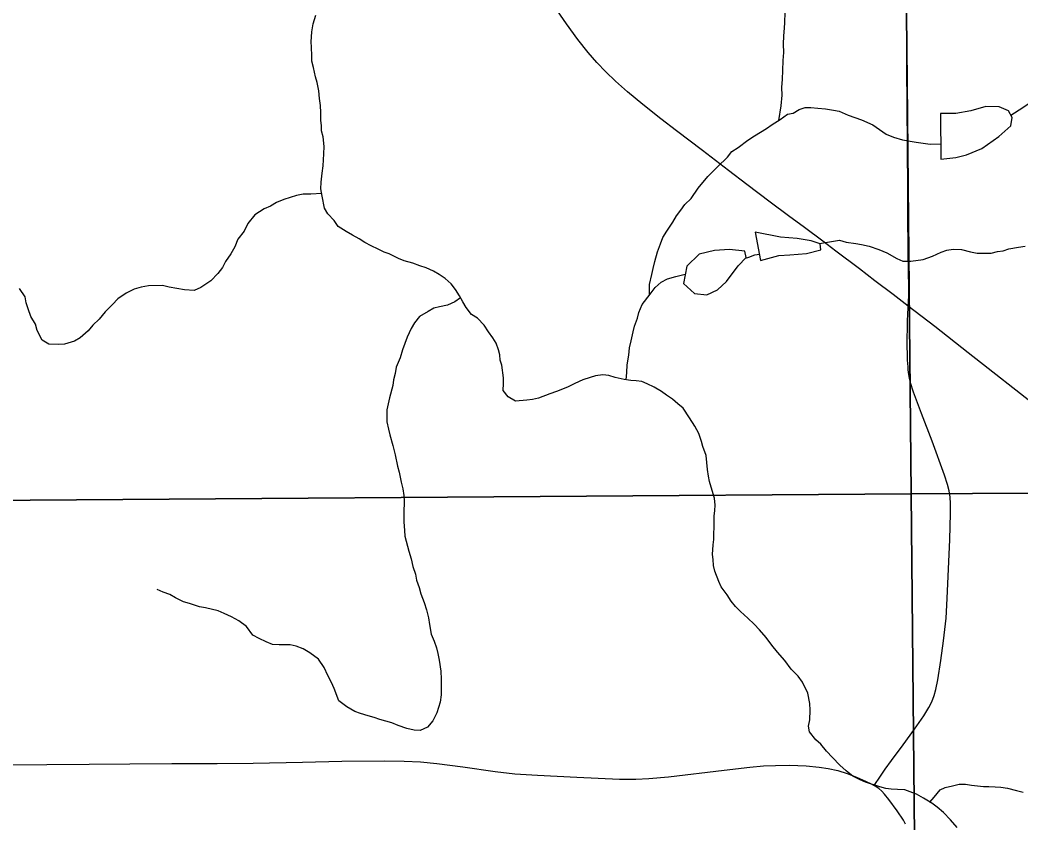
# Model space of a CAD drawing. Extents: x 1985906 to 2360102, y 891258 to 1222054.
# Drawn here: x 2087564 to 2092575, y 1034382 to 1038403 of the extents above; entities that cross this region are included whole.
import ezdxf

# ---------------------------------------------------------------- set-up
doc = ezdxf.new("R2010")
doc.units = 0
for name, color, linetype in [('GM_X_Minor_Lake', 7, 'Continuous'), ('GM_X_Minor_River', 7, 'Continuous'), ('GM_X_Section', 7, 'Continuous'), ('GM_X_State_Route', 7, 'Continuous'), ('GM_X_Township_Road', 7, 'Continuous')]:
    doc.layers.add(name, color=color, linetype=linetype)

msp = doc.modelspace()

# ---------------------------------------------------------------- linework, layer by layer
at = {"layer": 'GM_X_Minor_Lake'}
for points in [[(2092174.8, 1037706.6), (2092248.7, 1037715.1), (2092302.6, 1037727.4), (2092378.5, 1037759.9), (2092464.1, 1037820.5), (2092523.8, 1037872.9), (2092531.6, 1037915), (2092513.4, 1037949), (2092465.3, 1037968.7), (2092399.3, 1037970.3), (2092323.4, 1037947.8), (2092249.5, 1037935.4), (2092171.5, 1037934.9)], [(2092171.5, 1037934.9), (2092174.8, 1037706.6)], [(2091244.8, 1037340.7), (2091271.6, 1037198.6)], [(2091271.6, 1037198.6), (2091363.5, 1037223.2), (2091417.4, 1037227.5), (2091501.4, 1037234), (2091573.3, 1037252.5), (2091569.1, 1037282.5), (2091525, 1037298.2), (2091455, 1037309.9), (2091370.9, 1037315.4), (2091244.8, 1037340.7)], [(2091159.7, 1037171.9), (2091199.5, 1037214.2), (2091193.3, 1037246.2), (2091115.3, 1037253.8), (2091041.3, 1037249.3), (2090963.4, 1037230.9), (2090901.8, 1037170.4), (2090886.2, 1037084.2), (2090940.5, 1037034.4), (2091002.5, 1037026.8), (2091056.4, 1037051.2), (2091100.2, 1037093.5)], [(2091100.2, 1037093.5), (2091159.7, 1037171.9)]]:
    msp.add_lwpolyline(points, dxfattribs=at)
at = {"layer": 'GM_X_Minor_River'}
for points in [[(2089984.8, 1036611.8), (2089976.5, 1036673.9), (2089968.3, 1036700), (2089966.2, 1036726.1), (2089960.1, 1036752.2), (2089947.9, 1036784.2), (2089931.7, 1036812.3), (2089909.5, 1036842.3), (2089887.3, 1036874.3), (2089855, 1036910.3), (2089824.9, 1036928.2), (2089796.6, 1036964.2), (2089780.4, 1036992.3), (2089764.2, 1037022.3), (2089744, 1037054.3), (2089721.9, 1037082.3), (2089691.7, 1037108.3), (2089661.5, 1037128.2), (2089633.3, 1037146.2), (2089597.2, 1037162.1), (2089565.1, 1037171.9), (2089530.9, 1037185.8), (2089486.8, 1037197.7), (2089458.7, 1037209.6), (2089412.5, 1037231.5), (2089386.4, 1037241.4), (2089356.2, 1037255.3), (2089322.1, 1037273.2), (2089289.9, 1037289.1), (2089261.8, 1037307.1), (2089227.6, 1037325), (2089197.4, 1037344.9), (2089157.2, 1037368.8), (2089137, 1037398.9), (2089104.8, 1037432.8), (2089088.6, 1037460.9), (2089076.3, 1037521), (2089070.1, 1037557.2), (2089071.9, 1037591.3), (2089075.7, 1037635.5), (2089081.5, 1037673.7), (2089085.2, 1037733.9), (2089087, 1037770), (2089080.7, 1037818.2), (2089072.5, 1037848.3), (2089072.4, 1037874.4), (2089070.3, 1037900.5), (2089070.1, 1037940.6), (2089067.9, 1037974.7), (2089063.7, 1038010.8), (2089059.5, 1038049), (2089051.2, 1038091.1), (2089043.1, 1038119.2), (2089032.8, 1038165.3), (2089024.6, 1038197.4), (2089024.5, 1038223.5), (2089022.3, 1038267.6), (2089022.1, 1038293.7), (2089023.9, 1038343.9), (2089031.7, 1038384.1), (2089045.5, 1038428.4)], [(2091362.1, 1037900.9), (2091374.5, 1037973.3), (2091380.2, 1038027.5), (2091378, 1038065.7), (2091381.8, 1038107.8), (2091383.6, 1038150), (2091385.3, 1038200.2), (2091387.1, 1038240.4), (2091386.9, 1038282.5), (2091388.7, 1038324.7), (2091390.5, 1038362.9), (2091392.3, 1038391), (2091394.1, 1038441.2)], [(2092525.1, 1037927.2), (2092584.9, 1037964.8), (2092616.9, 1037987), (2092704.8, 1038027.6), (2092734.8, 1038039.8), (2092778.9, 1038048), (2092828.9, 1038068.3), (2092872.9, 1038078.6), (2092900.9, 1038082.7), (2092965, 1038089), (2093027.1, 1038105.4), (2093055, 1038119.5), (2093099, 1038133.8), (2093143, 1038160.1), (2093185, 1038182.4), (2093224.9, 1038208.7), (2093264.8, 1038232.9), (2093288.8, 1038261.2), (2093330.7, 1038283.4), (2093376.7, 1038303.7), (2093420.7, 1038316)], [(2090714.7, 1037026.2), (2090715.8, 1037078.9), (2090727.6, 1037129.1), (2090733.5, 1037159.3), (2090741.3, 1037193.4), (2090755.1, 1037241.7), (2090770.9, 1037281.9), (2090782.7, 1037314.1), (2090802.6, 1037346.3), (2090832.4, 1037390.6), (2090850.3, 1037422.8), (2090872.2, 1037451), (2090892.1, 1037479.2), (2090924, 1037509.5), (2090959.8, 1037561.8), (2091007.6, 1037620.3), (2091055.4, 1037668.7), (2091105.3, 1037717.1), (2091127.2, 1037745.3), (2091159.1, 1037765.5), (2091207, 1037801.9), (2091241, 1037824.1), (2091300.9, 1037860.5), (2091328.9, 1037880.7), (2091368.8, 1037905), (2091406.8, 1037931.3), (2091434.8, 1037937.4), (2091464.7, 1037955.7), (2091494.8, 1037965.8), (2091522.8, 1037965.9), (2091558.9, 1037962.1), (2091597, 1037958.3), (2091637.1, 1037952.4), (2091665.2, 1037946.5), (2091709.4, 1037926.7), (2091777.6, 1037902.9), (2091833.9, 1037879), (2091866.1, 1037855.1), (2091900.3, 1037831.2), (2091936.4, 1037817.3), (2091982.6, 1037803.4), (2092050.8, 1037791.7), (2092121, 1037782), (2092173.7, 1037784)], [(2089074, 1037534), (2089020.1, 1037530.8), (2088982, 1037530.7), (2088948, 1037524.5), (2088884, 1037504.1), (2088848, 1037489.9), (2088818, 1037471.7), (2088786, 1037457.5), (2088740.1, 1037427.2), (2088704.2, 1037384.8), (2088686.4, 1037346.6), (2088654.6, 1037306.3), (2088638.7, 1037268.1), (2088618.9, 1037231.8), (2088593, 1037193.6), (2088577.2, 1037163.4), (2088553.3, 1037133.2), (2088519.4, 1037096.9), (2088469.5, 1037064.5), (2088435.5, 1037048.3), (2088387.4, 1037052.1), (2088311.1, 1037065.8), (2088277, 1037073.7), (2088206.9, 1037071.3), (2088170.9, 1037065.2), (2088134.8, 1037054.9), (2088094.9, 1037034.7), (2088052.9, 1037006.4), (2088027, 1036978.2), (2087989.2, 1036941.8), (2087959.3, 1036905.6), (2087927.4, 1036875.3), (2087905.5, 1036847.1), (2087865.6, 1036810.8), (2087835.6, 1036794.6), (2087785.6, 1036780.3), (2087757.6, 1036778.2), (2087707.4, 1036779.9), (2087675.3, 1036799.9), (2087649, 1036847.9), (2087640.8, 1036880), (2087618.5, 1036918.1), (2087604.3, 1036956.1), (2087594.1, 1036986.2), (2087590, 1037016.3), (2087561.7, 1037058.3)], [(2091566.5, 1037283.4), (2091666.6, 1037300.1), (2091700.7, 1037290.2), (2091748.8, 1037284.4), (2091776.9, 1037278.5), (2091815, 1037270.6), (2091863.2, 1037254.8), (2091903.4, 1037236.9), (2091953.6, 1037209), (2091983.7, 1037195.1), (2092023.8, 1037195.3), (2092085.9, 1037203.6), (2092131.9, 1037219.9), (2092175.9, 1037240.2), (2092203.9, 1037250.3), (2092235.9, 1037256.5), (2092278, 1037254.7), (2092322.2, 1037242.9), (2092356.3, 1037235), (2092426.4, 1037235.3), (2092458.4, 1037243.5), (2092486.5, 1037247.6), (2092514.5, 1037257.8), (2092562.5, 1037266), (2092596.6, 1037270.2)], [(2091195.5, 1037210), (2091212.1, 1037215.7), (2091242.1, 1037227.8), (2091265.4, 1037231.4)], [(2090598.9, 1036601.2), (2090601.9, 1036638.7), (2090603.7, 1036676.8), (2090611.5, 1036725), (2090615.3, 1036761.2), (2090623.1, 1036797.4), (2090632.9, 1036841.6), (2090640.8, 1036869.7), (2090654.6, 1036909.9), (2090662.5, 1036938.1), (2090678.3, 1036978.3), (2090718.1, 1037030.7), (2090744, 1037062.9), (2090773.9, 1037091.2), (2090805.9, 1037107.4), (2090847.9, 1037119.6), (2090894.5, 1037130.2)], [(2089769.4, 1037012.7), (2089740.4, 1036992.1), (2089704.4, 1036975.8), (2089664.3, 1036967.6), (2089636.3, 1036959.5), (2089606.4, 1036943.3), (2089564.4, 1036919), (2089538.5, 1036886.7), (2089522.6, 1036858.6), (2089502.8, 1036814.3), (2089479.1, 1036752), (2089467.3, 1036711.8), (2089447.5, 1036665.5), (2089441.6, 1036633.3), (2089433.8, 1036601.2), (2089429.9, 1036573), (2089414.2, 1036510.7), (2089400.5, 1036450.4), (2089400.8, 1036390.2), (2089409, 1036354.1), (2089415.2, 1036326), (2089429.5, 1036271.9), (2089441.8, 1036225.8), (2089454.1, 1036169.6), (2089462.3, 1036139.5), (2089472.6, 1036089.4), (2089480.8, 1036055.3), (2089484.9, 1036021.2), (2089487.1, 1035993.1), (2089485.4, 1035934.9), (2089485.6, 1035890.7), (2089487.9, 1035846.5), (2089490, 1035818.5), (2089510.4, 1035742.3), (2089522.7, 1035704.2), (2089530.9, 1035666.1), (2089543.1, 1035628), (2089549.3, 1035597.9), (2089561.5, 1035561.8), (2089569.7, 1035529.7), (2089587.9, 1035485.7), (2089598.2, 1035449.5), (2089608.4, 1035409.4), (2089614.6, 1035375.3), (2089622.8, 1035327.2), (2089637.1, 1035293.1), (2089649.3, 1035259.1), (2089655.4, 1035231), (2089661.6, 1035196.9), (2089669.9, 1035142.7), (2089672.1, 1035102.6), (2089672.5, 1035024.3), (2089666.7, 1034986.1), (2089651, 1034933.8), (2089631.1, 1034893.6), (2089603.2, 1034861.3), (2089567.3, 1034845.1), (2089537.2, 1034847), (2089501.1, 1034854.8), (2089456.9, 1034870.7), (2089424.8, 1034882.6), (2089394.7, 1034892.5), (2089364.6, 1034900.4), (2089336.5, 1034910.3), (2089306.4, 1034918.2), (2089268.2, 1034930.1), (2089240.1, 1034940), (2089199.9, 1034963.9), (2089159.7, 1034993.8), (2089137.3, 1035055.9), (2089123.1, 1035086), (2089104.9, 1035120), (2089086.7, 1035160.1), (2089058.4, 1035202.1), (2089014.1, 1035234.1), (2088982, 1035254), (2088945.8, 1035267.9), (2088915.7, 1035273.8), (2088861.6, 1035273.5), (2088827.5, 1035275.4), (2088795.4, 1035289.3), (2088761.3, 1035305.2), (2088729.1, 1035323.1), (2088696.8, 1035365.1), (2088658.6, 1035395), (2088622.4, 1035414.9), (2088586.3, 1035430.8), (2088556.1, 1035444.8), (2088491.9, 1035458.5), (2088461.8, 1035464.4), (2088411.6, 1035480.2), (2088381.5, 1035490.1), (2088341.4, 1035510), (2088313.2, 1035525.9), (2088281.1, 1035537.8), (2088251, 1035551.8)], [(2092255.1, 1034359.6), (2092222.8, 1034397.6), (2092186.6, 1034433.5), (2092156.4, 1034461.5), (2092128.2, 1034481.5), (2092088, 1034505.4), (2092051.8, 1034525.3), (2092019.7, 1034537.2), (2091993.6, 1034547.1), (2091957.5, 1034548.9), (2091925.5, 1034550.8), (2091899.4, 1034554.7), (2091869.3, 1034562.6), (2091797, 1034586.3), (2091770.9, 1034598.3), (2091732.7, 1034616.2), (2091700.5, 1034642.1), (2091668.3, 1034672.1), (2091632, 1034710.1), (2091601.8, 1034742), (2091573.6, 1034776), (2091547.4, 1034798), (2091517.1, 1034838), (2091511, 1034866.1), (2091518.8, 1034898.2), (2091520.6, 1034946.4), (2091518.4, 1034980.6), (2091508.1, 1035032.7), (2091481.8, 1035086.8), (2091459.6, 1035116.8), (2091425.3, 1035152.8), (2091393, 1035194.8), (2091356.7, 1035236.8), (2091328.5, 1035272.8), (2091300.2, 1035310.8), (2091266, 1035348.8), (2091239.8, 1035376.8), (2091207.6, 1035406.8), (2091171.3, 1035440.7), (2091145.1, 1035466.7), (2091125, 1035492.7), (2091104.7, 1035524.7), (2091074.5, 1035564.8), (2091062.3, 1035590.8), (2091042, 1035642.9), (2091035.8, 1035671), (2091033.7, 1035701.1), (2091031.5, 1035727.2), (2091033.3, 1035775.4), (2091037.2, 1035801.5), (2091037, 1035831.6), (2091038.8, 1035861.7), (2091038.6, 1035917.9), (2091042.4, 1035946.1), (2091044.3, 1035974.2), (2091040.1, 1036008.3), (2091029.9, 1036046.4), (2091015.6, 1036092.5), (2091011.5, 1036118.6), (2091005.3, 1036152.7), (2090998.9, 1036222.9), (2090982.6, 1036267), (2090976.5, 1036293.1), (2090962.2, 1036333.2), (2090942, 1036369.2), (2090915.7, 1036411.2), (2090883.4, 1036459.3), (2090857.2, 1036481.2), (2090831.1, 1036505.2), (2090800.9, 1036525.2), (2090774.8, 1036543.1), (2090738.6, 1036565), (2090704.4, 1036580.9), (2090676.3, 1036592.8), (2090648.2, 1036596.7), (2090622.2, 1036598.6), (2090588.1, 1036602.5), (2090543.9, 1036612.3), (2090511.8, 1036622.2), (2090481.7, 1036626.1), (2090445.7, 1036621.9), (2090417.7, 1036613.7), (2090381.7, 1036601.5), (2090341.7, 1036583.3), (2090307.7, 1036567), (2090279.7, 1036554.9), (2090249.7, 1036542.7), (2090215.7, 1036530.5), (2090159.7, 1036510.2), (2090129.7, 1036502), (2090101.7, 1036499.9), (2090043.6, 1036493.6), (2090007.4, 1036515.5), (2089983.2, 1036547.5), (2089985, 1036583.6), (2089984.8, 1036611.8)], [(2092129.2, 1034480.8), (2092118.2, 1034485.4), (2092140.1, 1034511.6), (2092169.9, 1034547.9), (2092195.9, 1034560.1), (2092232, 1034568.3), (2092266, 1034576.4), (2092298.1, 1034576.6), (2092328.1, 1034570.7), (2092388.3, 1034565), (2092414.3, 1034565.1), (2092446.4, 1034563.2), (2092474.5, 1034561.3), (2092508.6, 1034555.5), (2092552.7, 1034543.6), (2092586.8, 1034535.8)]]:
    msp.add_lwpolyline(points, dxfattribs=at)
at = {"layer": 'GM_X_Section'}
for points in [[(2097537, 1041391.5), (2097550.9, 1036060.4), (2092025.7, 1036029.5), (2091973.8, 1041358.4)], [(2091973.8, 1041358.4), (2092025.7, 1036029.5), (2086450.6, 1035990.4), (2086388.5, 1041335.2)], [(2092025.7, 1036029.5), (2097550.9, 1036060.4), (2097619, 1030699.6), (2092077.6, 1030712.7)], [(2086450.6, 1035990.4), (2092025.7, 1036029.5), (2092077.6, 1030712.7), (2086502.7, 1030641.5)]]:
    msp.add_lwpolyline(points, close=True, dxfattribs=at)
at = {"layer": 'GM_X_State_Route'}
msp.add_lwpolyline([(2092672.2, 1036452.2), (2092311.4, 1036736.7), (2092143.9, 1036868.7), (2092011.1, 1036970.7), (2091935.7, 1037028.5), (2091844, 1037097.7), (2091766, 1037157.5), (2091648.4, 1037246.4), (2091582.6, 1037295.3), (2091490.7, 1037364.2), (2091412, 1037423.3), (2091319.8, 1037491.5), (2091201.9, 1037580.2), (2091110.8, 1037649.9), (2091045.7, 1037699.7), (2090980.4, 1037749.4), (2090850, 1037848.6), (2090771.7, 1037908.5), (2090681.4, 1037979.6), (2090605.9, 1038043), (2090544.5, 1038097.6), (2090496.9, 1038143.1), (2090451.5, 1038190.7), (2090408.4, 1038240.5), (2090357.3, 1038305), (2090299.7, 1038384.9), (2090225.1, 1038493)], dxfattribs=at)
at = {"layer": 'GM_X_Township_Road'}
for points in [[(2092011.1, 1036970.7), (2092012, 1036993), (2092013.2, 1037022.5), (2092013.2, 1037046), (2092013.3, 1037065), (2092011.7, 1037142.6), (2092010, 1037241), (2092008.7, 1037437.9), (2092008.7, 1037569.1), (2092007.1, 1037749.4), (2092006.4, 1037831.4), (2092005.6, 1037913.4), (2092004.7, 1038011.7), (2092004.1, 1038126.4), (2092003.8, 1038257.5), (2092003.3, 1038405.1)], [(2091840.4, 1034569.6), (2091872.5, 1034616.9), (2091894.9, 1034650.6), (2091927.5, 1034694.9), (2091984.9, 1034773.6), (2092042.5, 1034852.2), (2092089, 1034918.5), (2092114.5, 1034959.7), (2092129.2, 1034988.7), (2092140.3, 1035019.4), (2092148.5, 1035051), (2092158.2, 1035099.1), (2092174.4, 1035196), (2092188, 1035293.4), (2092200, 1035407.6), (2092205.9, 1035505.8), (2092218.7, 1035800.8), (2092222.8, 1035932), (2092223, 1035981.2), (2092220.9, 1036013.8), (2092215.5, 1036046), (2092207.2, 1036077.7), (2092191.6, 1036124.3), (2092130.7, 1036294.3), (2092077.9, 1036432.1), (2092037, 1036539.5), (2092022.5, 1036586.4), (2092015.5, 1036618.4), (2092012.1, 1036638.7), (2092010.4, 1036653.5), (2092009.7, 1036666.6), (2092007.5, 1036700), (2092005.9, 1036798.4), (2092006.7, 1036872.3), (2092007.6, 1036897.5), (2092008.7, 1036929.5), (2092010.5, 1036962.4), (2092011.1, 1036970.7)], [(2087512.7, 1034673.1), (2087697.7, 1034675.1), (2087910.5, 1034676.5), (2088113.2, 1034678.2), (2088323, 1034679), (2088436.1, 1034679.5), (2088550.9, 1034679.2), (2088731.2, 1034681), (2088977.3, 1034686.5), (2089174.2, 1034690.6), (2089387.7, 1034693.2), (2089486.3, 1034691.9), (2089568.5, 1034687.7), (2089650.3, 1034679.7), (2089780.6, 1034662.3), (2089943.1, 1034639.3), (2090040.8, 1034628.7), (2090155.2, 1034620.4), (2090351.9, 1034610.4), (2090565, 1034601.9), (2090646.9, 1034601.1), (2090712.1, 1034604.1), (2090810, 1034613.3), (2091089.8, 1034645.6), (2091218.1, 1034661.2), (2091285.6, 1034667.3), (2091345.5, 1034669.8), (2091415.6, 1034670.7), (2091499.7, 1034667.2), (2091564.7, 1034661.1), (2091609.8, 1034654.7), (2091658.2, 1034644.6), (2091705.5, 1034629.6), (2091751.6, 1034611.4), (2091797.1, 1034590.9), (2091824.4, 1034578.2), (2091840.4, 1034569.6)], [(2091997.8, 1034375), (2091987.4, 1034395.8), (2091956.1, 1034442.7), (2091913.6, 1034500), (2091892, 1034525.4), (2091879.2, 1034540.5), (2091862.8, 1034554.7), (2091840.4, 1034569.6)]]:
    msp.add_lwpolyline(points, dxfattribs=at)

doc.saveas('drawing.dxf')
